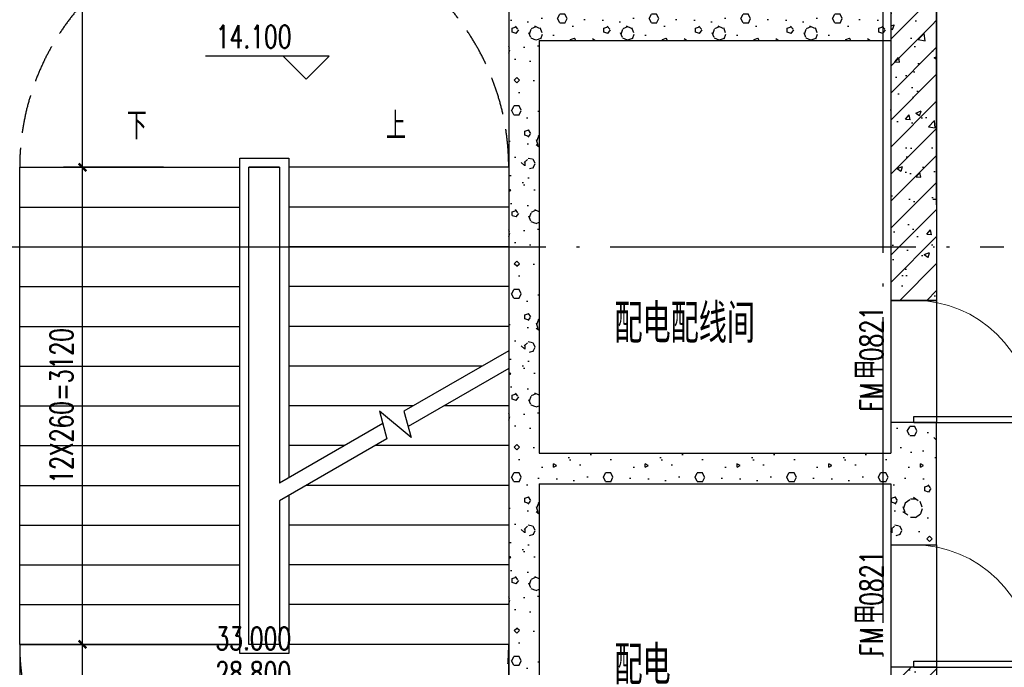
# Model space of a CAD drawing. Extents: x 797781 to 1255204, y 21234 to 1024248.
# Tile 870 of 1056: x 1166993 to 1173436, y 593530 to 597766. Entities that reach past the tile are written whole.
import ezdxf

# ---------------------------------------------------------------- set-up
doc = ezdxf.new("R2010")
doc.units = 0
doc.header["$LTSCALE"] = 1000
doc.header["$MEASUREMENT"] = 0
doc.linetypes.add('230303生产综合楼-平面图_t8$0$DASH', pattern=[0.35, 0.25, -0.1])
doc.linetypes.add('230303生产综合楼-平面图_t8$0$DOTE', pattern=[2.42, 2, -0.2, 0.02, -0.2])
for name, color, linetype in [('230303生产综合楼-平面图_t8$0$AXIS', 3, 'Continuous'), ('230303生产综合楼-平面图_t8$0$DIM_ELEV', 3, 'Continuous'), ('230303生产综合楼-平面图_t8$0$DIM_SYMB', 3, 'Continuous'), ('230303生产综合楼-平面图_t8$0$DOOR_FIRE_TEXT', 7, 'Continuous'), ('230303生产综合楼-平面图_t8$0$DOTE', 1, '230303生产综合楼-平面图_t8$0$DOTE'), ('230303生产综合楼-平面图_t8$0$PUB_HATCH', 8, 'Continuous'), ('230303生产综合楼-平面图_t8$0$PUB_TEXT', 7, 'Continuous'), ('230303生产综合楼-平面图_t8$0$STAIR', 2, 'Continuous'), ('230303生产综合楼-平面图_t8$0$WALL', 40, 'Continuous'), ('230303生产综合楼-平面图_t8$0$轮廓', 2, 'Continuous'), ('DOOR_FIRE', 4, 'Continuous')]:
    doc.layers.add(name, color=color, linetype=linetype)
doc.styles.add('230303生产综合楼-平面图_t8$0$_TCH_DIM', font='SIMPLEX', dxfattribs={"bigfont": 'GBCBIG'})
doc.styles.add('230303生产综合楼-平面图_T8$0$_TCH_DIM_T3', font='SIMPLEX', dxfattribs={"width": 0.705882, "bigfont": 'GBCBIG'})
doc.styles.add('230303生产综合楼-平面图_t8$0$_TCH_WINDOW', font='SIMPLEX', dxfattribs={"height": 3.5, "bigfont": 'GBCBIG'})
doc.dimstyles.new('230303生产综合楼-平面图_T8$0$_TCH_ARCH&&50', dxfattribs={"dimtxt": 148.75, "dimasz": 50, "dimexe": 125, "dimexo": 150, "dimgap": 63.125, "dimtad": 1, "dimdec": 0, "dimzin": 0, "dimdsep": 46, "dimtxsty": '230303生产综合楼-平面图_T8$0$_TCH_DIM_T3', "dimblk": '230303生产综合楼-平面图_t8$0$_ArchTick', "dimcen": 0.09, "dimclrt": 7, "dimazin": 2, "dimtfac": 1, "dimtdec": 0, "dimtix": 1, "dimtmove": 2, "dimatfit": 3, "dimfxl": 1, "dimtolj": 1, "dimtzin": 0, "dimarcsym": 0})
pattern_1 = [(0, (177, -183), (300, 600), [0, -600]), (0, (-174, -264), (300, 600), [0, -600]), (0, (21, -270), (300, 600), [0, -600]), (0, (234, -93), (300, 600), [0, -600]), (0, (-15, -300), (300, 600), [0, -600]), (0, (294, 285), (300, 600), [0, -600]), (0, (111, 237), (300, 600), [0, -600]), (0, (207, 162), (300, 600), [0, -600]), (0, (-282, 150), (300, 600), [0, -600]), (0, (12, 123), (300, 600), [0, -600]), (0, (-102, -30), (300, 600), [0, -600]), (0, (-96, -255), (300, 600), [0, -600]), (0, (129, -279), (300, 600), [0, -600]), (0, (294, -15), (300, 600), [0, -600]), (0, (-267, -108), (300, 600), [0, -600]), (0, (-216, -6), (300, 600), [0, -600]), (0, (18, -48), (300, 600), [0, -600]), (0, (-66, -135), (300, 600), [0, -600]), (0, (-114, 63), (300, 600), [0, -600]), (0, (-39, 288), (300, 600), [0, -600]), (0, (-243, -234), (300, 600), [0, -600]), (0, (87, 165), (300, 600), [0, -600]), (0, (-192, 174), (300, 600), [0, -600]), (0, (-240, 252), (300, 600), [0, -600]), (130.601294, (257.143, 97.143), (-1499.9999834, 1800.0000079), [26.34155, -11037.111]), (18.434949, (214.29, 108.57), (1499.9999945, 599.9999956), [27.10524, -3767.6279]), (90, (214.3, 82.86), (300, 600), [25.71428, -1174.28565]), (161.565051, (240, 74.29), (-1500.0000076, 599.999955), [27.10524, -3767.6279]), (53.130102, (240, 74.29), (300.000001, 600), [28.57143, -2971.4285]), (135, (262.86, -231.43), (-300.000036, 599.99996), [24.24366, -1672.8126]), (45, (228.57, -231.43), (299.999998, 599.999998), [24.24366, -1672.8126]), (135, (245.71, -248.57), (-300.000036, 599.99996), [24.24366, -1672.8126]), (45, (245.71, -248.57), (299.999998, 599.999998), [24.24366, -1672.8126]), (116.56505, (-25.7, 171.43), (-5e-05, 1199.99997), [31.94383, -638.8765]), (180, (-40, 200), (-300, 600), [34.28572, -565.71425]), (63.43495, (-88.57, 171.43), (3e-06, 1200), [31.94383, -638.8765]), (116.56505, (-74.3, 142.86), (-5e-05, 1199.99997), [31.94383, -638.8765]), (0, (-74.3, 142.86), (300, 600), [34.28572, -565.71425]), (63.43495, (-40, 142.86), (3e-06, 1200), [31.94383, -638.8765]), (107.102728, (200, -31.429), (-899.9999656, 3000.00000484), [38.86135, -16282.9025]), (143.972626, (188.57, 5.714), (-5699.9999277, 4199.9999952), [38.86135, -8122.02]), (180, (157.14, 28.6), (-300, 600), [37.14286, -562.8571]), (36.0273733, (88.57, 5.714), (5699.9999579, 4199.9999547), [38.86135, -8122.02]), (71.565051, (77.14, -28.57), (900.0000046, 2999.999995), [36.14032, -3758.5928]), (107.102728, (88.571, -65.714), (-899.9999656, 3000.00000484), [38.86135, -16282.9025]), (143.972626, (120, -88.57), (-5699.9999277, 4199.9999952), [38.86135, -8122.02]), (0, (120, -88.6), (300, 600), [37.14286, -562.8571]), (36.0273733, (157.143, -88.57), (5699.9999579, 4199.9999547), [38.86135, -8122.02]), (71.565051, (188.57, -65.71), (900.0000046, 2999.999995), [36.14032, -3758.5928]), (150.255118, (205.714, 248.57), (-900.000002, 599.9999926), [23.03502, -4814.3196]), (90, (185.7, 237.14), (300, 600), [22.85714, -1177.14275]), (29.744881, (185.714, 237.14), (900.0000005, 599.999997), [23.03502, -4814.3196]), (116.56505, (65.7, -177.14), (-5e-05, 1199.99997), [31.94383, -638.8765]), (168.690067, (51.43, -148.57), (-2700.000002, 599.999985), [29.13725, -6089.6855]), (41.185925, (0, -162.857), (7499.99995456, 6599.9999423), [30.37184, -12725.802]), (90, (0, -191.43), (300, 600), [28.57143, -1171.4285]), (138.814074, (22.857, -211.429), (-7499.9998667, 6600.00004204), [30.37184, -12725.802]), (16.6992442, (22.857, -211.429), (9899.9999255, 2999.9999686), [29.82945, -12498.5375]), (60.945396, (51.43, -202.857), (299.9999992, 599.9999947), [29.41609, -12325.3395]), (109.983106, (-185.714, 74.286), (-1500.00000565, 4199.9999889), [33.442, -14012.1975]), (155.556045, (-197.143, 105.714), (-3900.00001487, 1799.9999626), [34.52299, -14465.1315]), (24.4439547, (-260, 105.714), (3900.00000195, 1799.99999134), [34.52299, -14465.1315]), (70.0168934, (-271.429, 74.286), (1500.0000045, 4199.9999896), [33.442, -14012.1975]), (109.983106, (-260, 42.857), (-1500.00000565, 4199.9999889), [33.442, -14012.1975]), (160.016893, (-228.57, 31.43), (-1500.0000009, 599.9999727), [33.442, -6989.3775]), (19.9831065, (-228.57, 31.43), (1499.9999918, 599.999999), [33.442, -6989.3775]), (70.0168934, (-197.143, 42.857), (1500.0000045, 4199.9999896), [33.442, -14012.1975]), (122.005383, (37.14, 20), (-300.0000403, 599.9999694), [26.95423, -5633.434]), (18.434949, (-2.86, 34.29), (1499.9999945, 599.9999956), [27.10524, -3767.6279]), (90, (-2.86, 8.57), (300, 600), [25.71428, -1174.28565]), (161.565051, (22.86, 0), (-1500.0000076, 599.999955), [27.10524, -3767.6279]), (54.4623222, (22.857, 0), (2099.999997, 2999.9999955), [24.57807, -10298.2115]), (116.56505, (-137.14, -125.7), (-5e-05, 1199.99997), [31.94383, -638.8765]), (180, (-151.4, -97.14), (-300, 600), [31.42857, -568.5714]), (59.0362434, (-200, -125.714), (300.000001, 599.999997), [33.31973, -6963.822]), (120.963756, (-182.857, -154.286), (-300.000041, 599.9999724), [33.31973, -6963.822]), (0, (-182.86, -154.3), (300, 600), [31.42857, -568.5714]), (63.43495, (-151.43, -154.3), (3e-06, 1200), [31.94383, -638.8765])]
pattern_2 = [(45, (0, 0), (-88.388348, 88.388348), []), (50, (0, 0), (358.63009, -31.37607), [37.5, -412.5]), (355, (0, 0), (-69.37567, 376.09607), [30, -330]), (100.4514, (29.9, -2.6), (289.25469, 344.71977), [31.8701, -350.57106]), (46.1842, (0, 100), (533.62052, -82.7595), [56.25, -618.75]), (96.6356, (44.47, 93.1), (467.33135, 487.05894), [47.80514, -525.8565]), (351.1842, (0, 100), (467.33097, 487.0593), [45, -495]), (21, (50, 75), (298.453526, -201.309445), [37.5, -412.5]), (326, (50, 75), (121.65767, 362.57502), [30, -330]), (71.4514, (74.87, 58.22), (420.11131, 161.26525), [31.8701, -350.57106]), (37.5, (0, 0), (6.079928, 166.446927), [0, -326, 0, -335, 0, -331.25]), (7.5, (0, 0), (131.534769, 197.205856), [0, -191, 0, -318.5, 0, -126.25]), (327.5, (-111.5, 0), (266.911218, -11.277436), [0, -125, 0, -390, 0, -517.5]), (317.5, (-161.5, 0), (291.593085, 50.05249), [0, -162.5, 0, -259, 0, -367.5])]

# ---------------------------------------------------------------- blocks, each defined once
blk = doc.blocks.new('230303生产综合楼-平面图_t8$0$_ArchTick')
at = {"color": 0, "linetype": 'ByBlock', "const_width": 0.3}
blk.add_lwpolyline([(-0.5, -0.5), (0.5, 0.5)], dxfattribs=at)
blk = doc.blocks.new('*D3699')
at = {"layer": '230303生产综合楼-平面图_t8$0$AXIS', "color": 0, "lineweight": -2, "transparency": 16777216}
for p, q in [((1167933.8, 599730), (1167280, 599730)), ((1167405, 596800), (1167405, 599730)), ((1167933.8, 596800), (1167280, 596800))]:
    blk.add_line(p, q, dxfattribs=at)
at = {"layer": 'Defpoints', "color": 0, "transparency": 16777216}
for p in [(1167405, 599730), (1168083.8, 599730), (1168083.8, 596800)]:
    blk.add_point(p, dxfattribs=at)
at = {"layer": '230303生产综合楼-平面图_t8$0$AXIS', "color": 0, "lineweight": -2, "transparency": 16777216, "xscale": 50, "yscale": 50, "zscale": 50}
for p, rotation in [((1167405, 599730), 90), ((1167405, 596800), 270)]:
    blk.add_blockref('230303生产综合楼-平面图_t8$0$_ArchTick', p, dxfattribs=dict(at, rotation=rotation))
at = {"layer": '230303生产综合楼-平面图_t8$0$AXIS', "color": 7, "transparency": 16777216, "insert": (1167267.5, 598265), "char_height": 148.75, "attachment_point": 5, "rotation": 90, "style": '230303生产综合楼-平面图_T8$0$_TCH_DIM_T3'}
blk.add_mtext('\\A1;2930', dxfattribs=at)
blk = doc.blocks.new('*D3700')
at = {"layer": '230303生产综合楼-平面图_t8$0$AXIS', "color": 0, "lineweight": -2, "transparency": 16777216}
for p, q in [((1167933.8, 596800), (1167280, 596800)), ((1167405, 593680), (1167405, 596800)), ((1167933.8, 593680), (1167280, 593680))]:
    blk.add_line(p, q, dxfattribs=at)
at = {"layer": 'Defpoints', "color": 0, "transparency": 16777216}
for p in [(1167405, 596800), (1168083.8, 596800), (1168083.8, 593680)]:
    blk.add_point(p, dxfattribs=at)
at = {"layer": '230303生产综合楼-平面图_t8$0$AXIS', "color": 0, "lineweight": -2, "transparency": 16777216, "xscale": 50, "yscale": 50, "zscale": 50}
for p, rotation in [((1167405, 596800), 90), ((1167405, 593680), 270)]:
    blk.add_blockref('230303生产综合楼-平面图_t8$0$_ArchTick', p, dxfattribs=dict(at, rotation=rotation))
at = {"layer": '230303生产综合楼-平面图_t8$0$AXIS', "color": 7, "transparency": 16777216, "insert": (1167267.5, 595240), "char_height": 148.75, "attachment_point": 5, "rotation": 90, "style": '230303生产综合楼-平面图_T8$0$_TCH_DIM_T3'}
blk.add_mtext('\\A1;12X260=3120', dxfattribs=at)
blk = doc.blocks.new('*D3701')
at = {"layer": '230303生产综合楼-平面图_t8$0$AXIS', "color": 0, "lineweight": -2, "transparency": 16777216}
for p, q in [((1167933.8, 593680), (1167280, 593680)), ((1167405, 592030), (1167405, 593680)), ((1167933.8, 592030), (1167280, 592030))]:
    blk.add_line(p, q, dxfattribs=at)
at = {"layer": 'Defpoints', "color": 0, "transparency": 16777216}
for p in [(1167405, 593680), (1168083.8, 593680), (1168083.8, 592030)]:
    blk.add_point(p, dxfattribs=at)
at = {"layer": '230303生产综合楼-平面图_t8$0$AXIS', "color": 0, "lineweight": -2, "transparency": 16777216, "xscale": 50, "yscale": 50, "zscale": 50}
for p, rotation in [((1167405, 593680), 90), ((1167405, 592030), 270)]:
    blk.add_blockref('230303生产综合楼-平面图_t8$0$_ArchTick', p, dxfattribs=dict(at, rotation=rotation))
at = {"layer": '230303生产综合楼-平面图_t8$0$AXIS', "color": 7, "transparency": 16777216, "insert": (1167267.5, 592855), "char_height": 148.75, "attachment_point": 5, "rotation": 90, "style": '230303生产综合楼-平面图_T8$0$_TCH_DIM_T3'}
blk.add_mtext('\\A1;1650', dxfattribs=at)
blk = doc.blocks.new('$DorLib2D$00000001')
for p, q in [((0.45, 0.975), (0.5, 0.975)), ((0.45, 0), (0.45, 0.975)), ((0.5, 0), (0.5, 0.975)), ((0.5, 0), (0.45, 0))]:
    blk.add_line(p, q)
at = {"lineweight": 13}
blk.add_arc((0.475, 0), 0.975, 91.46928, 180, dxfattribs=at)

msp = doc.modelspace()

# ---------------------------------------------------------------- hatches: boundary and pattern name
at = {"layer": '230303生产综合楼-平面图_t8$0$PUB_HATCH'}
h = msp.add_hatch(dxfattribs=at)
h.set_pattern_fill('钢筋混凝土', color=256, scale=50, style=0)
h.set_pattern_definition(pattern_2)
h.paths.add_polyline_path([(1172993.4, 600830), (1172693.4, 600530), (1172693.4, 597730), (1172993.4, 597730)])
h = msp.add_hatch(dxfattribs=at)
h.set_pattern_fill('加气混凝土', color=256, scale=50, style=0)
h.set_pattern_definition(pattern_1)
h.paths.add_polyline_path([(1170393.4, 597830), (1170393.4, 598230), (1170193.4, 598230), (1170193.4, 597730), (1170326.7, 597730)])
h = msp.add_hatch(dxfattribs=at)
h.set_pattern_fill('加气混凝土', color=256, scale=50, style=0)
h.set_pattern_definition(pattern_1)
h.paths.add_polyline_path([(1170326.7, 597730), (1170393.4, 597630), (1172693.4, 597630), (1172693.4, 597830), (1170393.4, 597830)])
h = msp.add_hatch(dxfattribs=at)
h.set_pattern_fill('加气混凝土', color=256, scale=50, style=0)
h.set_pattern_definition(pattern_1)
h.paths.add_polyline_path([(1170326.7, 597730), (1170193.4, 597730), (1170193.4, 594830), (1170326.7, 594830), (1170393.4, 594930), (1170393.4, 597630)])
h = msp.add_hatch(dxfattribs=at)
h.set_pattern_fill('钢筋混凝土', color=256, scale=50, style=0)
h.set_pattern_definition(pattern_2)
h.paths.add_polyline_path([(1172993.4, 597730), (1172693.4, 597730), (1172693.4, 595930), (1172993.4, 595930)])
h = msp.add_hatch(dxfattribs=at)
h.set_pattern_fill('加气混凝土', color=256, scale=50, style=0)
h.set_pattern_definition(pattern_1)
h.paths.add_polyline_path([(1172993.4, 594830), (1172993.4, 595130), (1172693.4, 595130), (1172693.4, 594930), (1172793.4, 594830)])
h = msp.add_hatch(dxfattribs=at)
h.set_pattern_fill('加气混凝土', color=256, scale=50, style=0)
h.set_pattern_definition(pattern_1)
h.paths.add_polyline_path([(1170326.7, 594830), (1170393.4, 594730), (1172693.4, 594730), (1172793.4, 594830), (1172693.4, 594930), (1170393.4, 594930)])
h = msp.add_hatch(dxfattribs=at)
h.set_pattern_fill('加气混凝土', color=256, scale=50, style=0)
h.set_pattern_definition(pattern_1)
h.paths.add_polyline_path([(1170326.7, 594830), (1170193.4, 594830), (1170193.4, 592630), (1170393.4, 592630), (1170393.4, 594730)])
h = msp.add_hatch(dxfattribs=at)
h.set_pattern_fill('加气混凝土', color=256, scale=50, style=0)
h.set_pattern_definition(pattern_1)
h.paths.add_polyline_path([(1172693.4, 594730), (1172693.4, 594330), (1172993.4, 594330), (1172993.4, 594830), (1172793.4, 594830)])
h = msp.add_hatch(dxfattribs=at)
h.set_pattern_fill('加气混凝土', color=256, scale=50, style=0)
h.set_pattern_definition(pattern_1)
h.paths.add_polyline_path([(1172993.4, 593530), (1172993.4, 593530), (1172693.4, 593530), (1172693.4, 593530)])
h = msp.add_hatch(dxfattribs=at)
h.set_pattern_fill('钢筋混凝土', color=256, scale=50, style=0)
h.set_pattern_definition(pattern_2)
h.paths.add_polyline_path([(1172693.4, 593530), (1172693.4, 592030), (1172993.4, 591730), (1172993.4, 593530)])

# ---------------------------------------------------------------- linework, layer by layer
at = {"layer": '230303生产综合楼-平面图_t8$0$DIM_ELEV'}
for p, q in [((1169018.3, 597527.5), (1168208.3, 597527.5)), ((1168868.3, 597377.5), (1168718.3, 597527.5)), ((1168868.3, 597377.5), (1169018.3, 597527.5))]:
    msp.add_line(p, q, dxfattribs=at)
at = {"layer": '230303生产综合楼-平面图_t8$0$DIM_SYMB'}
for points in [[(1167743.4, 596930, 0, 0, 0), (1167743.4, 592855, 0, 0, 0), (1169443.4, 592855, 0, 0, 0), (1169443.4, 594830, 40, 0, 0), (1169443.4, 594980, 0, 0, 0)], [(1169443.4, 596930, 0, 0, 0), (1169443.4, 595390, 40, 0, 0), (1169443.4, 595240, 0, 0, 0)]]:
    msp.add_lwpolyline(points, format="xyseb", dxfattribs=at)
at = {"layer": '230303生产综合楼-平面图_t8$0$DOTE'}
for p, q in [((1172643.4, 591400.2), (1172643.4, 601209.8)), ((1163597, 596280), (1173432.7, 596280))]:
    msp.add_line(p, q, dxfattribs=at)
at = {"layer": '230303生产综合楼-平面图_t8$0$STAIR'}
for p, q in [((1168433.4, 596860), (1168753.4, 596860)), ((1168433.4, 593620), (1168433.4, 596860)), ((1168753.4, 596860), (1168753.4, 594769.4)), ((1166993.4, 593680), (1166993.4, 596800)), ((1166993.4, 596800), (1168433.4, 596800)), ((1168493.4, 593680), (1168493.4, 596800)), ((1168493.4, 596800), (1168693.4, 596800)), ((1168493.4, 593680), (1168493.4, 596800)), ((1168693.4, 596800), (1168493.4, 596800)), ((1168693.4, 596800), (1168693.4, 594734.7)), ((1168693.4, 596800), (1168693.4, 594734.7)), ((1170193.4, 596800), (1168753.4, 596800)), ((1170193.4, 596800), (1170193.4, 595600.8)), ((1166993.4, 596540), (1168433.4, 596540)), ((1170193.4, 596540), (1168753.4, 596540)), ((1166993.4, 596280), (1168433.4, 596280)), ((1170193.4, 596280), (1168753.4, 596280)), ((1166993.4, 596020), (1168433.4, 596020)), ((1170193.4, 596020), (1168753.4, 596020)), ((1166993.4, 595760), (1168433.4, 595760)), ((1170193.4, 595760), (1168753.4, 595760)), ((1170193.4, 595600.8), (1169507.8, 595204.9)), ((1166993.4, 595500), (1168433.4, 595500)), ((1170018.9, 595500), (1168753.4, 595500)), ((1170193.4, 595485.3), (1169534.6, 595104.9)), ((1170193.4, 595485.3), (1170193.4, 593680)), ((1166993.4, 595240), (1168433.4, 595240)), ((1169568.6, 595240), (1168753.4, 595240)), ((1170193.4, 595240), (1169768.6, 595240)), ((1169554, 595032.6), (1169347.9, 595205.5)), ((1169347.9, 595205.5), (1169396.3, 595025.1)), ((1169507.8, 595204.9), (1169554, 595032.6)), ((1169369.5, 595125.1), (1168693.4, 594734.7)), ((1166993.4, 594980), (1168433.4, 594980)), ((1169396.3, 595025.1), (1168693.4, 594619.3)), ((1169118.2, 594980), (1168753.4, 594980)), ((1170193.4, 594980), (1169318.2, 594980)), ((1166993.4, 594720), (1168433.4, 594720)), ((1170193.4, 594720), (1168867.9, 594720)), ((1168693.4, 594619.3), (1168693.4, 593680)), ((1168693.4, 594619.3), (1168693.4, 593680)), ((1168753.4, 594653.9), (1168753.4, 593620)), ((1166993.4, 594460), (1168433.4, 594460)), ((1170193.4, 594460), (1168753.4, 594460)), ((1166993.4, 594200), (1168433.4, 594200)), ((1170193.4, 594200), (1168753.4, 594200)), ((1166993.4, 593940), (1168433.4, 593940)), ((1170193.4, 593940), (1168753.4, 593940)), ((1166993.4, 593680), (1168433.4, 593680)), ((1166993.4, 593680), (1166993.4, 592030)), ((1168433.4, 593680), (1166993.4, 593680)), ((1168693.4, 593680), (1168493.4, 593680)), ((1168693.4, 593680), (1168493.4, 593680)), ((1170193.4, 593680), (1168753.4, 593680)), ((1170193.4, 593680), (1168753.4, 593680)), ((1170193.4, 592030), (1170193.4, 593680)), ((1168753.4, 593620), (1168433.4, 593620))]:
    msp.add_line(p, q, dxfattribs=at)
at = {"layer": '230303生产综合楼-平面图_t8$0$WALL'}
for p, q in [((1172993.4, 600830), (1172993.4, 597730)), ((1172693.4, 600530), (1172693.4, 597730)), ((1170193.4, 598230), (1170193.4, 597730)), ((1172993.4, 596555), (1172993.4, 598155)), ((1170193.4, 597730), (1170193.4, 594830)), ((1172693.4, 597730), (1172693.4, 595930)), ((1172993.4, 597730), (1172993.4, 595930)), ((1170393.4, 597630), (1170393.4, 594930)), ((1170393.4, 597630), (1172693.4, 597630)), ((1172693.4, 595930), (1172993.4, 595930)), ((1172993.4, 595930), (1172693.4, 595930)), ((1172993.4, 595130), (1172693.4, 595130)), ((1172693.4, 595130), (1172693.4, 594930)), ((1172993.4, 594830), (1172993.4, 595130)), ((1170393.4, 594930), (1172693.4, 594930)), ((1170193.4, 594830), (1170193.4, 592630)), ((1172993.4, 594330), (1172993.4, 594830)), ((1170393.4, 594730), (1170393.4, 592630)), ((1170393.4, 594730), (1172693.4, 594730)), ((1172693.4, 594730), (1172693.4, 594330)), ((1172693.4, 594330), (1172993.4, 594330)), ((1172993.4, 593530), (1172693.4, 593530)), ((1172693.4, 593530), (1172693.4, 593530)), ((1172693.4, 593530), (1172693.4, 592030)), ((1172993.4, 593530), (1172693.4, 593530)), ((1172993.4, 593530), (1172993.4, 593530)), ((1172993.4, 593530), (1172993.4, 591730))]:
    msp.add_line(p, q, dxfattribs=at)
at = {"layer": '230303生产综合楼-平面图_t8$0$轮廓', "linetype": '230303生产综合楼-平面图_t8$0$DASH'}
for centre, start, end in [((1168593.4, 596800), 0, 180.00038), ((1168593.4, 593680), 179.99962, 0)]:
    msp.add_arc(centre, 1600, start, end, dxfattribs=at)
at = {"layer": 'DOOR_FIRE'}
for p, q in [((1172693.4, 595930), (1172693.4, 595130)), ((1172993.4, 595930), (1172993.4, 595130)), ((1172693.4, 594330), (1172693.4, 593530)), ((1172993.4, 594330), (1172993.4, 593530))]:
    msp.add_line(p, q, dxfattribs=at)

# ---------------------------------------------------------------- block references
at = {"layer": 'DOOR_FIRE', "xscale": 800, "yscale": 800, "zscale": 300}
for p, rotation in [((1172843.4, 595530), 270), ((1172843.4, 593930), 269.9999999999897)]:
    msp.add_blockref('$DorLib2D$00000001', p, dxfattribs=dict(at, rotation=rotation))

# ---------------------------------------------------------------- texts
at = {"layer": '230303生产综合楼-平面图_t8$0$DOOR_FIRE_TEXT', "style": '230303生产综合楼-平面图_t8$0$_TCH_WINDOW', "width": 0.705882}
for s, p in [('0821', (1172640.9, 595532.1)), ('FM', (1172640.9, 595202.9)), ('0821', (1172640.9, 593932.1)), ('FM', (1172640.9, 593602.9))]:
    msp.add_text(s, height=148.75, rotation=90, dxfattribs=at).set_placement(p)
at = {"layer": '230303生产综合楼-平面图_t8$0$DOOR_FIRE_TEXT', "style": '230303生产综合楼-平面图_t8$0$_TCH_WINDOW'}
for p in [(1172640.9, 595412.9), (1172640.9, 593812.9)]:
    msp.add_text('甲', height=178.7, rotation=90, dxfattribs=at).set_placement(p)
at = {"layer": '230303生产综合楼-平面图_t8$0$PUB_TEXT', "style": '230303生产综合楼-平面图_t8$0$_TCH_DIM', "width": 0.705882}
for s, p in [('14.100', (1168276.8, 597580)), ('33.000', (1168274.4, 593644.7)), ('28.800', (1168274.4, 593417.2))]:
    msp.add_text(s, height=148.75, dxfattribs=at).set_placement(p)
at = {"layer": '230303生产综合楼-平面图_t8$0$PUB_TEXT', "style": '230303生产综合楼-平面图_t8$0$_TCH_DIM'}
for s, height, p in [('上', 178.7, (1169391.3, 596982.5)), ('下', 178.7, (1167695.9, 596982.5)), ('配电配线间', 255.32, (1170885.4, 595651.1)), ('配电', 255.32, (1170885.4, 593417.1))]:
    msp.add_text(s, height=height, dxfattribs=at).set_placement(p)

# ---------------------------------------------------------------- dimensions: what is measured, and where the dimension line sits
at = {"layer": '230303生产综合楼-平面图_t8$0$AXIS'}
for p1, p2, picture, middle in [((1168083.8, 596800), (1168083.8, 599730), '*D3699', (1167267.5, 598265)), ((1168083.8, 592030), (1168083.8, 593680), '*D3701', (1167267.5, 592855))]:
    dim = msp.add_aligned_dim(p1=p1, p2=p2, distance=678.9, dimstyle='230303生产综合楼-平面图_T8$0$_TCH_ARCH&&50', dxfattribs=at)
    dim.commit()
    dim.dimension.update_dxf_attribs({"geometry": picture, "text_midpoint": middle})
dim = msp.add_aligned_dim(p1=(1168083.8, 593680), p2=(1168083.8, 596800), distance=678.9, text='12X260=3120', dimstyle='230303生产综合楼-平面图_T8$0$_TCH_ARCH&&50', dxfattribs=at)
dim.commit()
dim.dimension.update_dxf_attribs({"geometry": '*D3700', "text_midpoint": (1167267.5, 595240)})

doc.saveas('drawing.dxf')
